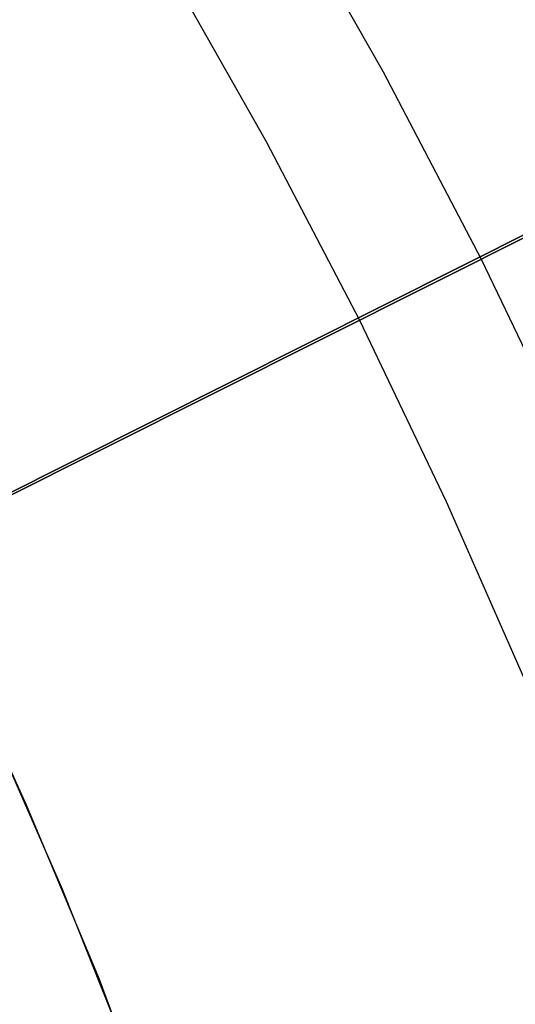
# Model space of a CAD drawing. Header units: millimetres. Extents: x 6038 to 7358, y -8545 to -7225.
# Tile 258 of 285: x 6767 to 6774, y -7857 to -7844. Entities that reach past the tile are written whole.
import ezdxf

# ---------------------------------------------------------------- set-up
doc = ezdxf.new("R2010")
doc.units = ezdxf.units.MM
doc.layers.add('color', color=7, linetype='Continuous')
doc.layers.add('luz', color=7, linetype='Continuous')

msp = doc.modelspace()

# ---------------------------------------------------------------- linework, layer by layer
at = {"layer": 'color', "color": 254, "true_color": 0xcad1ee}
for p, q in [((6765.367, -7851.063, 22.446), (6834.556, -7816.388, -10.541)), ((6765.367, -7851.063, 22.446), (6834.556, -7816.388, -10.541)), ((6831.524, -7817.908, -11.269), (6752.933, -7857.295, 26.2)), ((6831.524, -7817.908, -11.269), (6752.933, -7857.295, 26.2)), ((6770.479, -7842.033, 18.688), (6771.908, -7844.549, 18.688)), ((6768.952, -7843.116, 17.309), (6770.307, -7845.51, 17.309)), ((6771.908, -7844.549, 18.688), (6773.249, -7847.113, 18.688)), ((6770.307, -7845.51, 17.309), (6771.581, -7847.949, 17.309)), ((6773.249, -7847.113, 18.688), (6774.5, -7849.722, 18.688)), ((6771.581, -7847.949, 17.309), (6772.772, -7850.429, 17.309)), ((6772.772, -7850.429, 17.309), (6773.879, -7852.948, 17.309)), ((6765.937, -7852.225, 43.5), (6767.017, -7854.579, 43.5)), ((6765.937, -7852.225, 32.973), (6767.017, -7854.579, 32.973)), ((6765.937, -7852.225, 43.5), (6767.017, -7854.579, 43.5)), ((6767.504, -7855.717, 22.446), (6766.475, -7853.372, 22.446)), ((6767.504, -7855.717, 22.446), (6766.475, -7853.372, 22.446)), ((6767.017, -7854.579, 43.5), (6768.014, -7856.968, 43.5)), ((6767.017, -7854.579, 32.973), (6768.014, -7856.968, 32.973)), ((6767.017, -7854.579, 43.5), (6768.014, -7856.968, 43.5)), ((6768.452, -7858.096, 22.446), (6767.504, -7855.717, 22.446)), ((6768.452, -7858.096, 22.446), (6767.504, -7855.717, 22.446)), ((6768.014, -7856.968, 43.5), (6768.929, -7859.39, 43.5)), ((6768.014, -7856.968, 32.973), (6768.929, -7859.39, 32.973)), ((6768.014, -7856.968, 43.5), (6768.929, -7859.39, 43.5))]:
    msp.add_line(p, q, dxfattribs=at)
at = {"layer": 'luz', "color": 254, "true_color": 0xcad1ee}
for p, q in [((6564.424, -7951.845, -31.05), (6832.208, -7817.488, -31.05)), ((6832.208, -7817.488, -32.55), (6564.424, -7951.845, -32.55))]:
    msp.add_line(p, q, dxfattribs=at)

doc.saveas('drawing.dxf')
